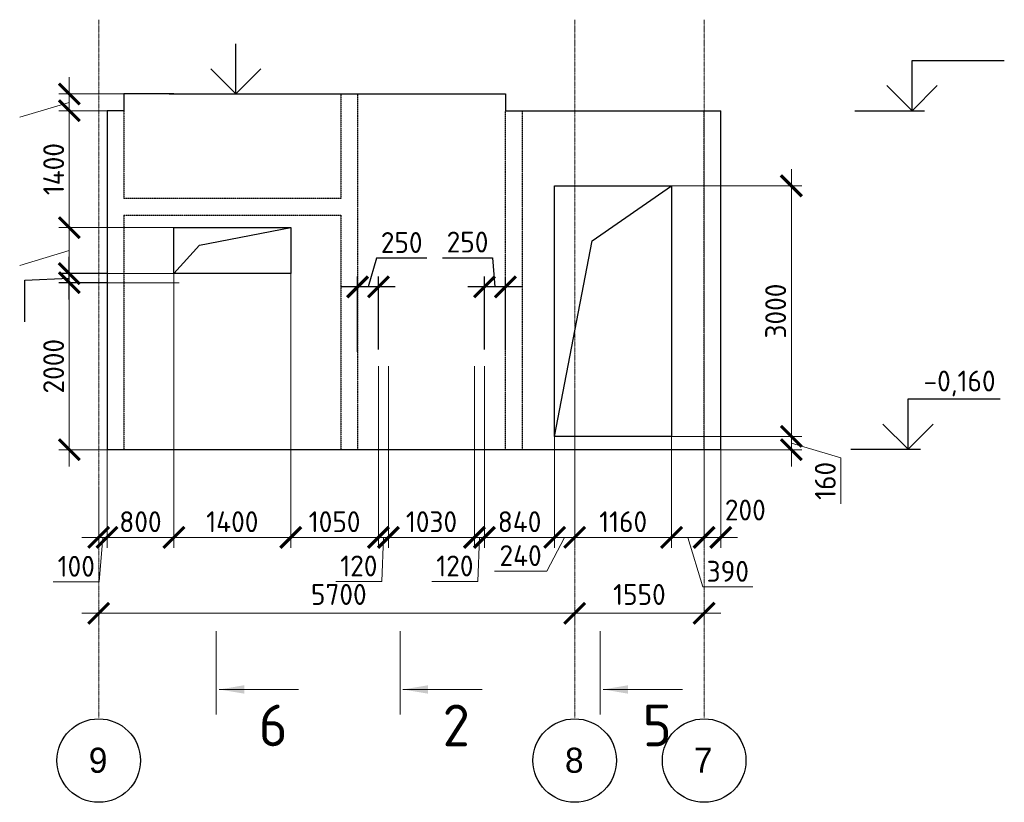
# Model space of a CAD drawing. Header units: millimetres. Extents: x 247266 to 730847, y -636031 to 10052.
# Tile 325 of 330: x 587408 to 599198, y -79037 to -69665. Entities that reach past the tile are written whole.
import ezdxf

# ---------------------------------------------------------------- set-up
doc = ezdxf.new("R2010")
doc.units = ezdxf.units.MM
for name, pattern in [('______5', [1100, 800, -100, 100, -100]), ('________', [0]), ('HIDDEN2', [4.7625, 3.175, -1.5875]), ('осевая', [50.8, 31.75, -6.35, 6.35, -6.35])]:
    doc.linetypes.add(name, pattern=pattern)
for name, color, linetype, lineweight in [('Standard', 7, 'Continuous', 25), ('Оси', 7, '______5', 18), ('Узлы', 7, 'Continuous', 0)]:
    doc.layers.add(name, color=color, linetype=linetype, lineweight=lineweight)
doc.layers.add('РАЗМЕРЫ', color=7, linetype='Continuous')
doc.layers.add('СПДС_РАЗМЕРЫ', color=7, linetype='Continuous')
doc.styles.add('GOST-2.304_Type-B', font='GOST_Common.ttf')
doc.styles.add('MtXpl_Century Gothic', font='txt', dxfattribs={"height": 0.2})

# ---------------------------------------------------------------- blocks, each defined once
blk = doc.blocks.new('_ArchTick')
at = {"color": 0, "linetype": 'ByBlock', "const_width": 0.15}
blk.add_lwpolyline([(-0.5, -0.5), (0.5, 0.5)], dxfattribs=at)

msp = doc.modelspace()

# ---------------------------------------------------------------- linework, layer by layer
for p, q in [((589994.67, -70555.09), (589994.67, -69955.09)), ((598093.15, -70755.09), (598093.15, -70155.09)), ((598093.15, -70155.09), (599198.43, -70155.09)), ((589994.67, -70555.09), (589694.67, -70255.09)), ((590294.67, -70255.09), (589994.67, -70555.09)), ((598093.15, -70755.09), (597793.15, -70455.09)), ((598393.15, -70455.09), (598093.15, -70755.09)), ((589310.1, -70555.09), (590144.67, -70555.09)), ((597408.59, -70755.09), (598243.15, -70755.09)), ((598045.52, -74807.17), (598045.52, -74207.17)), ((598045.52, -74207.17), (599150.79, -74207.17)), ((598045.52, -74807.17), (597745.52, -74507.17)), ((598345.52, -74507.17), (598045.52, -74807.17)), ((597360.95, -74807.17), (598195.52, -74807.17))]:
    msp.add_line(p, q)
at = {"color": 7, "linetype": 'Continuous', "lineweight": 25, "transparency": 33554687}
for p, q in [((588653.6, -70555.09), (588653.6, -70755.09)), ((593223.6, -70555.09), (593223.6, -70755.09))]:
    msp.add_line(p, q, dxfattribs=at)
at = {"color": 0, "linetype": 'HIDDEN2', "transparency": 33554687}
for p, q in [((591253.6, -70555.09), (591253.6, -71805.09)), ((591453.6, -70555.09), (591453.6, -74815.09)), ((588653.6, -70755.09), (588653.6, -71805.09)), ((593223.6, -74815.09), (593223.6, -70755.09)), ((593423.6, -70755.09), (593423.6, -74815.09)), ((595603.6, -74815.09), (595603.6, -70755.09)), ((591253.6, -71805.09), (588653.6, -71805.09)), ((588653.6, -72005.09), (591253.6, -72005.09)), ((588653.6, -72005.09), (588653.6, -74815.09)), ((591253.6, -72005.09), (591253.6, -74815.09))]:
    msp.add_line(p, q, dxfattribs=at)
at = {"lineweight": 0, "transparency": 16777216}
for p, q in [((594253.6, -76773.51), (588153.6, -76773.51)), ((588353.6, -76773.51), (588353.6, -76898.51)), ((595803.6, -76773.51), (593853.6, -76773.51)), ((594053.6, -76773.51), (594053.6, -76898.51)), ((594053.6, -76773.51), (594053.6, -76898.51)), ((595603.6, -76773.51), (595603.6, -76898.51))]:
    msp.add_line(p, q, dxfattribs=at)
at = {"color": 0, "linetype": 'ByBlock', "lineweight": -2}
for centre in [(588354.14, -78537.31), (594054.14, -78537.31), (595604.14, -78537.31)]:
    msp.add_circle(centre, 500, dxfattribs=at)
at = {"layer": 'Standard', "linetype": '________', "lineweight": 30, "transparency": 33554687}
for p, q in [((589253.59, -70555.09), (588653.6, -70555.09)), ((589197, -70555.09), (593223.6, -70555.09)), ((588453.6, -70755.09), (588453.6, -74815.09)), ((588653.6, -70755.09), (588453.6, -70755.09)), ((593223.6, -70755.09), (595803.6, -70755.09)), ((595803.6, -73415.09), (595803.6, -70755.09)), ((593813.59, -73575.09), (593813.59, -71655.09)), ((593813.59, -71655.09), (595213.59, -71655.09)), ((593813.59, -71655.09), (595213.59, -71655.09)), ((593813.59, -74655.09), (593813.59, -71655.09)), ((595213.59, -71655.09), (595213.59, -73575.09)), ((595213.59, -71655.09), (595213.59, -74655.09)), ((589253.59, -72705.09), (589253.59, -72155.09)), ((589253.59, -72155.09), (590653.59, -72155.09)), ((590653.59, -72155.09), (590653.59, -72705.09)), ((590653.59, -72705.09), (589253.59, -72705.09)), ((595803.6, -74815.09), (595803.6, -73415.09)), ((595213.59, -74655.09), (593813.59, -74655.09)), ((595803.6, -74815.09), (588453.6, -74815.09))]:
    msp.add_line(p, q, dxfattribs=at)
at = {"layer": 'Оси', "linetype": 'осевая', "lineweight": 0, "ltscale": 0.3, "transparency": 33554687}
for p, q in [((588353.6, -69665.33), (588353.6, -78021.44)), ((594053.6, -69665.33), (594053.6, -78021.44)), ((595603.6, -69665.33), (595603.6, -78021.44))]:
    msp.add_line(p, q, dxfattribs=at)
at = {"layer": 'РАЗМЕРЫ', "lineweight": 0}
for p, q in [((588001.69, -70955.09), (588001.69, -70355.09)), ((588653.6, -70555.09), (587876.69, -70555.09)), ((588001.69, -72355.09), (588001.69, -70555.09)), ((587407.56, -70833.33), (588001.69, -70655.09)), ((588553.6, -70755.09), (587876.69, -70755.09)), ((588553.6, -70755.09), (587876.69, -70755.09)), ((596648.13, -74855.09), (596648.13, -71455.09)), ((595213.59, -71655.09), (596773.13, -71655.09)), ((588001.69, -72905.09), (588001.69, -71955.09)), ((589634.34, -72155.09), (587876.69, -72155.09)), ((589253.59, -72155.09), (587876.69, -72155.09)), ((587407.56, -72608.33), (588001.69, -72430.09)), ((588001.69, -75015.09), (588001.69, -72615.09)), ((589253.59, -72705.09), (587876.69, -72705.09)), ((589253.59, -72705.09), (589253.59, -75989.8)), ((589253.59, -72705.09), (589253.59, -75989.8)), ((590653.59, -72705.09), (590653.59, -75989.8)), ((590653.59, -72705.09), (590653.59, -75989.8)), ((589315.51, -72815.09), (587876.69, -72815.09)), ((593813.59, -73455.09), (593813.59, -75989.8)), ((593813.59, -73455.09), (593813.59, -75989.8)), ((595213.59, -73455.09), (595213.59, -75989.8)), ((595213.59, -73455.09), (595213.59, -75989.8)), ((591703.6, -73815.09), (591703.6, -75989.8)), ((591703.6, -73815.09), (591703.6, -75989.8)), ((591823.6, -73815.09), (591823.6, -75989.8)), ((591823.6, -73815.09), (591823.6, -75989.8)), ((592853.6, -73815.09), (592853.6, -75989.8)), ((592853.6, -73815.09), (592853.6, -75989.8)), ((592973.6, -73815.09), (592973.6, -75989.8)), ((592973.6, -73815.09), (592973.6, -75989.8)), ((594053.6, -74119.82), (594053.6, -75989.8)), ((596648.13, -75015.09), (596648.13, -74455.09)), ((595026.79, -74655.09), (596773.13, -74655.09)), ((595349.83, -74655.09), (596773.13, -74655.09)), ((597242.25, -74913.33), (596648.13, -74735.09)), ((588977.38, -74815.09), (587876.69, -74815.09)), ((588453.6, -74815.09), (588453.6, -75989.8)), ((594053.6, -74815.09), (594053.6, -75989.8)), ((594808.31, -74815.09), (596773.13, -74815.09)), ((595603.6, -74815.09), (595603.6, -75989.8)), ((595803.6, -74815.09), (595803.6, -75989.8)), ((597242.25, -75463.75), (597242.25, -74913.33)), ((595603.6, -75094.28), (595603.6, -75989.8)), ((588353.6, -75270.78), (588353.6, -75989.8)), ((588453.6, -75270.78), (588453.6, -75989.8)), ((588153.6, -75864.8), (588653.6, -75864.8)), ((588253.6, -75864.8), (589453.59, -75864.8)), ((588360.29, -76398.35), (588403.6, -75864.8)), ((589053.59, -75864.8), (590853.59, -75864.8)), ((590453.59, -75864.8), (591903.6, -75864.8)), ((591503.6, -75864.8), (592023.6, -75864.8)), ((591623.6, -75864.8), (593053.6, -75864.8)), ((591744.09, -76394.41), (591763.6, -75864.8)), ((592653.6, -75864.8), (593173.6, -75864.8)), ((592773.6, -75864.8), (594013.59, -75864.8)), ((592894.09, -76394.41), (592913.6, -75864.8)), ((593613.59, -75864.8), (594253.6, -75864.8)), ((593718.59, -76271.05), (593933.59, -75864.8)), ((593853.6, -75864.8), (595413.59, -75864.8)), ((595013.59, -75864.8), (595803.6, -75864.8)), ((596003.6, -75864.8), (595403.6, -75864.8)), ((595586.83, -76458.92), (595408.59, -75864.8)), ((593093.09, -76271.05), (593718.59, -76271.05)), ((587809.86, -76398.35), (588360.29, -76398.35)), ((591193.67, -76394.41), (591744.09, -76394.41)), ((592343.67, -76394.41), (592894.09, -76394.41)), ((596187.31, -76458.92), (595586.83, -76458.92))]:
    msp.add_line(p, q, dxfattribs=at)
at = {"layer": 'РАЗМЕРЫ'}
for p, q in [((594262.9, -72314.72), (595213.59, -71655.09)), ((589559.76, -72366.29), (590653.59, -72155.09)), ((589253.59, -72705.09), (589559.76, -72366.29)), ((593813.59, -74655.09), (594262.9, -72314.72)), ((588001.69, -73015.09), (588001.69, -72505.09)), ((588453.6, -72705.09), (587876.69, -72705.09)), ((587470.44, -72785.11), (588001.69, -72760.09)), ((587470.44, -73285.49), (587470.44, -72785.11)), ((588453.6, -72815.09), (587876.69, -72815.09))]:
    msp.add_line(p, q, dxfattribs=at)
at = {"layer": 'СПДС_РАЗМЕРЫ', "ltscale": 100}
for p, q in [((591681.76, -72521.22), (591578.6, -72865.09)), ((592282.23, -72521.22), (591681.76, -72521.22)), ((592470.42, -72515.84), (593070.89, -72515.84)), ((593070.89, -72515.84), (593098.6, -72865.09)), ((591453.6, -73642.74), (591453.6, -72740.09)), ((591703.6, -73615.09), (591703.6, -72740.09)), ((592973.6, -73615.09), (592973.6, -72740.09)), ((593223.6, -73615.09), (593223.6, -72740.09)), ((591903.6, -72865.09), (591253.6, -72865.09)), ((593423.6, -72865.09), (592773.6, -72865.09))]:
    msp.add_line(p, q, dxfattribs=at)
at = {"layer": 'Узлы', "linetype": 'Continuous', "lineweight": 0}
for p, q in [((589760.6, -77986, 200), (589760.6, -76986, 200)), ((591962.27, -77986, 200), (591962.27, -76986, 200)), ((594357.84, -77986, 200), (594357.84, -76986, 200)), ((589795.6, -77686, 200), (590745.6, -77686, 200)), ((591997.27, -77686, 200), (592947.27, -77686, 200)), ((594392.84, -77686, 200), (595342.84, -77686, 200))]:
    msp.add_line(p, q, dxfattribs=at)
for points in [[(589795.6, -77686, 200), (590096.05, -77736.28, 200), (590096.05, -77635.72, 200)], [(591997.27, -77686, 200), (592297.72, -77736.28, 200), (592297.72, -77635.72, 200)], [(594392.84, -77686, 200), (594693.29, -77736.28, 200), (594693.29, -77635.72, 200)]]:
    msp.add_solid(points, dxfattribs=at)

# ---------------------------------------------------------------- block references
at = {"lineweight": 0, "transparency": 16777216, "xscale": 250, "yscale": 250, "zscale": 250, "rotation": 180}
for p in [(588353.6, -76773.51), (594053.6, -76773.51)]:
    msp.add_blockref('_ArchTick', p, dxfattribs=at)
at = {"lineweight": 0, "transparency": 16777216, "xscale": 250, "yscale": 250, "zscale": 250}
for p in [(594053.6, -76773.51), (595603.6, -76773.51)]:
    msp.add_blockref('_ArchTick', p, dxfattribs=at)
at = {"layer": 'РАЗМЕРЫ', "lineweight": 0, "ltscale": 100, "xscale": 250, "yscale": 250, "zscale": 250}
for p, rotation in [((588001.69, -70555.09), 90), ((588001.69, -70755.09), 270), ((588001.69, -70755.09), 90), ((596648.13, -71655.09), 90), ((588001.69, -72155.09), 270), ((588001.69, -72155.09), 90), ((588001.69, -72705.09), 270), ((588001.69, -72815.09), 90), ((596648.13, -74655.09), 270), ((596648.13, -74655.09), 90), ((588001.69, -74815.09), 270), ((596648.13, -74815.09), 270), ((588453.6, -75864.8), 180), ((588453.6, -75864.8), 180), ((589253.59, -75864.8), 180), ((590653.59, -75864.8), 180), ((591823.6, -75864.8), 180), ((591823.6, -75864.8), 180), ((592973.6, -75864.8), 180), ((592973.6, -75864.8), 180), ((593813.59, -75864.8), 180), ((594053.6, -75864.8), 180), ((595213.59, -75864.8), 180), ((595603.6, -75864.8), 180)]:
    msp.add_blockref('_ArchTick', p, dxfattribs=dict(at, rotation=rotation))
at = {"layer": 'РАЗМЕРЫ', "ltscale": 100, "xscale": 250, "yscale": 250, "zscale": 250}
for p, rotation in [((588001.69, -72705.09), 270), ((588001.69, -72815.09), 90)]:
    msp.add_blockref('_ArchTick', p, dxfattribs=dict(at, rotation=rotation))
at = {"layer": 'РАЗМЕРЫ', "lineweight": 0, "ltscale": 100, "xscale": 250, "yscale": 250, "zscale": 250}
for p in [(588353.6, -75864.8), (589253.59, -75864.8), (590653.59, -75864.8), (591703.6, -75864.8), (591703.6, -75864.8), (592853.6, -75864.8), (592853.6, -75864.8), (593813.59, -75864.8), (594053.6, -75864.8), (595213.59, -75864.8), (595603.6, -75864.8), (595803.6, -75864.8)]:
    msp.add_blockref('_ArchTick', p, dxfattribs=at)
at = {"layer": 'СПДС_РАЗМЕРЫ', "ltscale": 100, "xscale": 250, "yscale": 250, "zscale": 250, "rotation": 180}
for p in [(591453.6, -72865.09), (592973.6, -72865.09)]:
    msp.add_blockref('_ArchTick', p, dxfattribs=at)
at = {"layer": 'СПДС_РАЗМЕРЫ', "ltscale": 100, "xscale": 250, "yscale": 250, "zscale": 250}
for p in [(591703.6, -72865.09), (593223.6, -72865.09)]:
    msp.add_blockref('_ArchTick', p, dxfattribs=at)

# ---------------------------------------------------------------- texts
at = {"style": 'GOST-2.304_Type-B'}
msp.add_text('-0,160', height=250, dxfattribs=at).set_placement((598231.43, -74117.17))
at = {"lineweight": 0, "transparency": 16777216, "char_height": 250, "width": 83333.3333, "attachment_point": 5, "style": 'GOST-2.304_Type-B'}
for s, insert in [('\\A1;5700', (591228.75, -76548.51)), ('\\A1;1550', (594828.6, -76548.51))]:
    msp.add_mtext(s, dxfattribs=dict(at, insert=insert))
at = {"layer": 'Оси', "color": 16, "lineweight": 25, "transparency": 33554687, "style": 'MtXpl_Century Gothic'}
for s, p in [('9', (588235.07, -78683.56)), ('8', (593937.17, -78683.56)), ('7', (595480.71, -78683.56))]:
    msp.add_text(s, height=300, dxfattribs=at).set_placement(p)
at = {"layer": 'РАЗМЕРЫ', "lineweight": 0, "ltscale": 100, "char_height": 250, "attachment_point": 5, "rotation": 90, "style": 'GOST-2.304_Type-B'}
for s, insert in [('\\A1;1400', (587814.07, -71455.09)), ('\\A1;3000', (596460.5, -73155.09)), ('\\A1;2000', (587814.07, -73815.09)), ('\\A1;160', (597054.63, -75188.54))]:
    msp.add_mtext(s, dxfattribs=dict(at, insert=insert))
at = {"layer": 'РАЗМЕРЫ', "lineweight": 0, "ltscale": 100, "char_height": 250, "attachment_point": 5, "style": 'GOST-2.304_Type-B'}
for s, insert in [('\\A1;200', (596096.98, -75537.2)), ('\\A1;800', (588853.59, -75677.17)), ('\\A1;1400', (589953.59, -75677.17)), ('\\A1;1050', (591178.59, -75677.17)), ('\\A1;1030', (592338.6, -75677.17)), ('\\A1;840', (593393.59, -75677.17)), ('\\A1;1160', (594633.59, -75677.17)), ('\\A1;240', (593405.84, -76083.42)), ('\\A1;100', (588085.07, -76210.72)), ('\\A1;120', (591468.88, -76206.79)), ('\\A1;120', (592618.88, -76206.79)), ('\\A1;390', (595887.07, -76271.3))]:
    msp.add_mtext(s, dxfattribs=dict(at, insert=insert))
at = {"layer": 'СПДС_РАЗМЕРЫ', "ltscale": 100, "char_height": 250, "attachment_point": 5, "style": 'GOST-2.304_Type-B'}
for insert in [(591982, -72333.59), (592770.65, -72328.21)]:
    msp.add_mtext('\\A1;250', dxfattribs=dict(at, insert=insert))
at = {"layer": 'Узлы', "lineweight": 0, "style": 'GOST-2.304_Type-B'}
for s, p in [('6', (590270.42, -78366, 200)), ('2', (592472.09, -78366.25, 200)), ('5', (594867.66, -78366.25, 200))]:
    msp.add_text(s, height=500, dxfattribs=at).set_placement(p)

doc.saveas('drawing.dxf')
